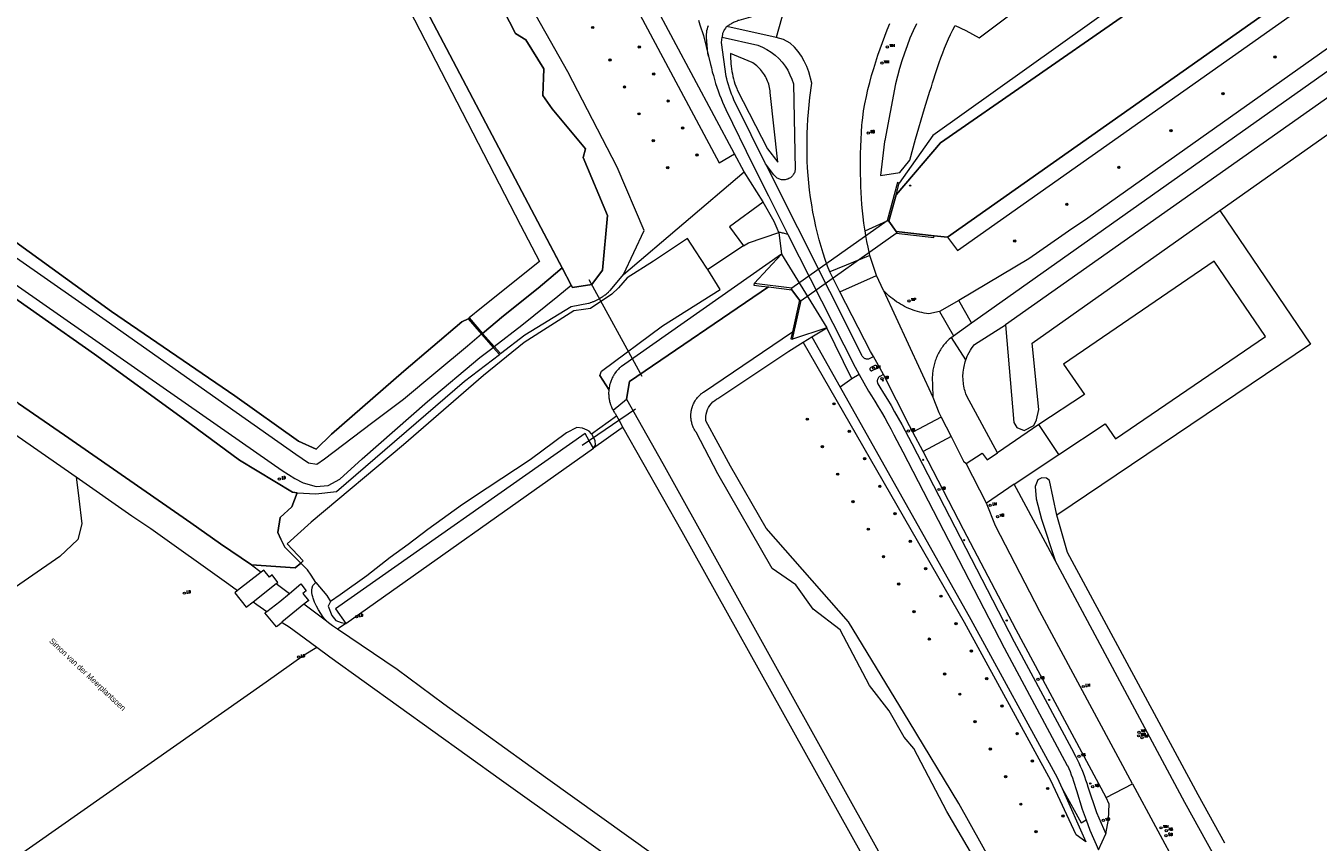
# Model space of a CAD drawing. Header units: metres. Extents: x 138165 to 154469, y 480134 to 494189.
# Tile 861 of 1056: x 148350 to 148634, y 486136 to 486315. Entities that reach past the tile are written whole.
import ezdxf

# ---------------------------------------------------------------- set-up
doc = ezdxf.new("R2010")
doc.units = ezdxf.units.M
doc.header["$LTSCALE"] = 0.001
doc.header["$MEASUREMENT"] = 0
for name, color, linetype, lineweight in [('TOP-L-duiker', 7, 'Continuous', 0), ('TOP-L-topo objecten punt', 7, 'Continuous', 0), ('TOP-L-topo objecten vlak', 7, 'Continuous', 0), ('TOP-L-water beschoeiing', 7, 'Continuous', 0), ('TOP-T-topo huisnummering naamgeving', 7, 'Continuous', 0)]:
    doc.layers.add(name, color=color, linetype=linetype, lineweight=lineweight)
doc.styles.add('Style-INTL_ISO', font='INTL_ISO.shx')
doc.styles.add('Style-STANDARD', font='STANDARD.shx')

# ---------------------------------------------------------------- blocks, each defined once
blk = doc.blocks.new('24')
at = {"layer": 'TOP-L-topo objecten punt', "color": 7, "linetype": 'Continuous', "lineweight": 0}
for radius in [0.025, 0.0182, 0.0115, 0.005]:
    blk.add_circle((0, 0), radius, dxfattribs=at)
blk = doc.blocks.new('73')
at = {"layer": 'TOP-L-topo objecten punt', "color": 7, "linetype": 'Continuous', "lineweight": 0}
blk.add_circle((0, 0), 0.025, dxfattribs=at)
at = {"layer": 'TOP-L-topo objecten punt', "color": 7, "linetype": 'Continuous', "lineweight": 0, "style": 'Style-STANDARD'}
blk.add_text('WP', height=0.06, dxfattribs=at).set_placement((0.0483, 0))
blk = doc.blocks.new('121')
at = {"layer": 'TOP-L-topo objecten punt', "color": 7, "linetype": 'Continuous', "lineweight": 0}
blk.add_circle((0, 0), 0.025, dxfattribs=at)
at = {"layer": 'TOP-L-topo objecten punt', "color": 7, "linetype": 'Continuous', "lineweight": 0, "style": 'Style-STANDARD'}
blk.add_text('LD', height=0.06, dxfattribs=at).set_placement((0.0483, 0))
blk = doc.blocks.new('10')
at = {"layer": 'TOP-L-topo objecten punt', "linetype": 'Continuous', "lineweight": 0}
blk.add_circle((0, 0), 0.0125, dxfattribs=at)
blk = doc.blocks.new('16')
at = {"layer": 'TOP-L-topo objecten punt', "color": 7, "linetype": 'Continuous', "lineweight": 0}
blk.add_circle((0, 0), 0.025, dxfattribs=at)
at = {"layer": 'TOP-L-topo objecten punt', "color": 7, "linetype": 'Continuous', "lineweight": 0, "style": 'Style-STANDARD'}
blk.add_text('LM', height=0.06, dxfattribs=at).set_placement((0.0483, 0))
blk = doc.blocks.new('14')
at = {"layer": 'TOP-L-topo objecten punt', "color": 7, "linetype": 'Continuous', "lineweight": 0}
blk.add_circle((0, 0), 0.025, dxfattribs=at)
at = {"layer": 'TOP-L-topo objecten punt', "color": 7, "linetype": 'Continuous', "lineweight": 0, "style": 'Style-STANDARD'}
blk.add_text('VB', height=0.06, dxfattribs=at).set_placement((0.0483, 0))
blk = doc.blocks.new('302')
at = {"layer": 'TOP-L-topo objecten punt', "color": 7, "linetype": 'Continuous', "lineweight": 0}
blk.add_circle((0, 0), 0.025, dxfattribs=at)
at = {"layer": 'TOP-L-topo objecten punt', "color": 7, "linetype": 'Continuous', "lineweight": 0, "style": 'Style-STANDARD'}
blk.add_text('WH', height=0.06, dxfattribs=at).set_placement((0.0483, 0))
blk = doc.blocks.new('175')
at = {"layer": 'TOP-L-topo objecten punt', "color": 7, "linetype": 'Continuous', "lineweight": 0}
blk.add_circle((0, 0), 0.025, dxfattribs=at)
at = {"layer": 'TOP-L-topo objecten punt', "color": 7, "linetype": 'Continuous', "lineweight": 0, "style": 'Style-STANDARD'}
blk.add_text('SB', height=0.06, dxfattribs=at).set_placement((0.0483, 0))
blk = doc.blocks.new('11')
at = {"layer": 'TOP-L-topo objecten punt', "color": 7, "linetype": 'Continuous', "lineweight": 0}
blk.add_circle((0, 0), 0.025, dxfattribs=at)
at = {"layer": 'TOP-L-topo objecten punt', "color": 7, "linetype": 'Continuous', "lineweight": 0, "style": 'Style-STANDARD'}
blk.add_text('AB', height=0.06, dxfattribs=at).set_placement((0.0483, 0))

msp = doc.modelspace()

# ---------------------------------------------------------------- linework, layer by layer
at = {"layer": 'TOP-L-duiker', "flags": 128}
for points in [[(148485.38, 486238.44), (148473.73, 486259.65)], [(148483.92, 486231.25), (148472.22, 486223.24)]]:
    msp.add_lwpolyline(points, dxfattribs=at)
at = {"layer": 'TOP-L-topo objecten vlak', "flags": 128}
for points in [[(149224.7, 486764.21), (149220.12, 486763.36), (148872.21, 486521.49), (148549.21, 486291.37), (148541.85, 486280.9)], [(149244.17, 486752.78), (149243.56, 486755.84), (149073.2, 486635.17), (149062.13, 486628.06), (149000, 486584.29), (148880.36, 486500), (148552.46, 486268.99)], [(148552.46, 486268.99), (148554.63, 486266.09), (148886.24, 486500), (149228.62, 486741.5), (149244.17, 486752.78)], [(149223.21, 486713.62), (148565.2, 486249.74)], [(148554.14, 486315.53), (148556.49, 486314.42), (148559.4, 486312.75), (148572.3, 486322.53), (148606.83, 486347.08), (148691.71, 486408.45), (148910.37, 486562.41), (148970.62, 486603.96)], [(148612.28, 486274.84), (148931.21, 486500), (149007.37, 486553.76)], [(148952.18, 486534.45), (148947.42, 486530.9), (148938.76, 486525.73), (148927.82, 486518.12), (148923.54, 486514.14), (148903.54, 486500), (148747.55, 486389.55), (148744.6, 486388.2), (148728.28, 486376.8), (148726.38, 486374.53), (148583.29, 486273.18), (148579.06, 486270.35), (148577.55, 486269.32), (148570.33, 486264.28), (148554.9, 486255.13)], [(148557.7, 486250.19), (148559.69, 486251.63), (148727.07, 486370.04), (148731.45, 486371.79), (148748.35, 486383.69), (148750.94, 486386.73), (148910.7, 486500), (148924.91, 486510.12), (148930.13, 486512.95), (148943.42, 486522.13), (148949.31, 486527.33), (148954.49, 486530.99)], [(148481.26, 486260.83), (148485.8, 486270.47), (148479.86, 486284.42), (148469.02, 486305.33), (148459.28, 486322.73), (148444.29, 486348.27), (148429.43, 486374.28), (148407.23, 486416.21), (148399.25, 486432.3), (148392.52, 486441.66), (148383.5, 486453.15), (148379.3, 486465.99), (148376.06, 486491.07), (148371.45, 486506.42), (148367.67, 486510.19)], [(148339.34, 486505.58), (148339.58, 486505.08), (148401.62, 486387.93), (148401.49, 486387.36), (148401.77, 486386.87), (148402.3, 486386.62), (148461.11, 486275), (148467.82, 486262.28)], [(148848.61, 486499.34), (148774.25, 486446.76), (148745.42, 486428.01), (148716, 486406.48), (148692.28, 486388.32), (148681.45, 486382.17), (148668.72, 486372.5), (148640.76, 486352.14), (148615.87, 486333.25), (148610.46, 486331.05), (148550.88, 486289.75), (148541.16, 486278.34), (148539.57, 486272.55), (148541.2, 486270.26), (148549.49, 486269.32), (148552.46, 486268.99), (148880.36, 486500)], [(148541.16, 486278.34), (148550.88, 486289.75), (148610.46, 486331.05), (148615.87, 486333.25), (148640.76, 486352.14), (148668.72, 486372.5), (148681.45, 486382.17), (148692.28, 486388.32), (148716, 486406.48), (148745.42, 486428.01), (148774.25, 486446.76), (148848.61, 486499.34)], [(148340.79, 486499.13), (148341.68, 486496.81), (148344.99, 486490.32), (148400.49, 486384.29), (148458.63, 486271.64), (148462.85, 486263.67), (148450.11, 486253.51), (148447.37, 486251.28)], [(148505.68, 486287.35), (148469.91, 486354.12)], [(148466.96, 486351.49), (148502.28, 486285.33), (148505.68, 486287.35)], [(148274.99, 486317.67), (148281.42, 486313.67), (148300.64, 486298.69), (148314.45, 486288.37), (148319.9, 486287.22), (148323.12, 486286), (148329.2, 486281.58), (148342.67, 486271.57), (148368.82, 486252.71), (148395.88, 486234.15), (148409.88, 486224.2), (148413.77, 486222.45), (148417.14, 486225.8), (148433.07, 486239.6), (148445.75, 486250.45), (148447.15, 486251.09), (148447.37, 486251.28)], [(148454.89, 486318.86), (148457.55, 486313.74), (148459.81, 486312.36), (148463.75, 486305.95), (148463.54, 486300.14), (148465.62, 486297.18), (148472.91, 486288.41), (148472.42, 486286.53), (148477.79, 486273.77), (148476.66, 486261.74), (148474.29, 486258.64), (148470.07, 486258), (148469.82, 486258.47)], [(148467.82, 486262.28), (148469.82, 486258.47), (148470.07, 486258), (148474.29, 486258.64), (148476.66, 486261.74), (148477.79, 486273.77), (148472.42, 486286.53), (148472.91, 486288.41), (148465.62, 486297.18), (148463.54, 486300.14), (148463.75, 486305.95), (148459.81, 486312.36), (148457.55, 486313.74), (148454.89, 486318.86)], [(148516.18, 486319.45), (148510.7, 486317.73), (148506.63, 486316.62), (148506.42, 486316.56), (148506.22, 486316.48), (148506.02, 486316.4), (148505.82, 486316.32), (148505.62, 486316.23), (148505.42, 486316.14), (148505.23, 486316.03), (148505.04, 486315.93), (148504.85, 486315.82), (148504.66, 486315.71), (148504.47, 486315.59), (148504.29, 486315.47), (148504.11, 486315.34), (148504.01, 486315.25)], [(148516.66, 486319.34), (148514.83, 486312.88)], [(148497.72, 486316.64), (148498.06, 486315.63), (148498.86, 486313.31), (148499.95, 486308.79)], [(148499.95, 486308.79), (148499.82, 486309.42), (148499.54, 486312.84), (148499.52, 486313.22), (148499.52, 486313.61), (148499.55, 486313.99), (148499.61, 486314.38), (148499.7, 486314.76), (148499.81, 486315.13), (148499.95, 486315.49)], [(148504.01, 486315.25), (148503.95, 486315.2), (148503.79, 486315.04), (148503.65, 486314.88), (148503.53, 486314.71), (148503.41, 486314.53), (148503.3, 486314.34), (148503.21, 486314.15), (148503.06, 486313.75), (148502.95, 486312.91)], [(148514.83, 486312.88), (148514.78, 486312.89), (148504.01, 486315.25)], [(148534.36, 486270.38), (148534.29, 486270.75), (148534.1, 486272.1), (148533.92, 486273.45), (148533.78, 486274.8), (148533.65, 486276.16), (148533.55, 486277.49), (148533.47, 486278.84), (148533.42, 486280.18), (148533.38, 486281.52), (148533.36, 486282.86), (148533.35, 486284.2), (148533.36, 486285.77), (148533.37, 486287.35), (148533.4, 486288.92), (148533.45, 486290.49), (148533.53, 486292.06), (148533.65, 486293.63), (148533.72, 486294.21), (148533.82, 486295.19), (148534.03, 486296.74), (148534.3, 486298.31), (148534.62, 486299.87), (148534.97, 486301.41), (148535.36, 486302.96), (148535.79, 486304.49), (148536.24, 486306.02), (148536.7, 486307.53), (148537.16, 486308.95), (148537.64, 486310.36), (148538.14, 486311.76), (148538.66, 486313.15), (148539.2, 486314.53), (148539.77, 486315.91)], [(148545.62, 486315.89), (148544.89, 486314.3), (148544.21, 486312.69), (148543.57, 486311.06), (148542.98, 486309.41), (148542.43, 486307.74), (148541.93, 486306.06), (148541.06, 486302.67), (148538.65, 486290.21), (148538.63, 486290), (148537.72, 486282.56), (148541.97, 486283.25), (148544.18, 486285.92), (148544.18, 486285.93), (148545.41, 486290.54), (148547.36, 486297.25), (148547.67, 486298.2), (148547.98, 486299.16), (148548.29, 486300.11), (148548.6, 486301.06), (148548.9, 486302.01), (148549.18, 486302.91), (148549.46, 486303.8), (148549.73, 486304.7), (148550.02, 486305.6), (148550.31, 486306.49), (148550.61, 486307.38), (148551, 486308.42), (148551.4, 486309.46), (148551.81, 486310.49), (148552.23, 486311.52), (148552.68, 486312.54), (148553.14, 486313.55), (148553.63, 486314.54), (148554.14, 486315.53)], [(148512.46, 486285.15), (148506.14, 486297.88), (148505.84, 486298.51), (148505.55, 486299.15), (148505.27, 486299.8), (148505.02, 486300.45), (148504.77, 486301.1), (148504.55, 486301.77), (148504.33, 486302.44), (148504.13, 486303.11), (148503.95, 486303.78), (148503.82, 486304.32), (148502.81, 486311.75), (148502.95, 486312.91)], [(148502.95, 486312.91), (148510.82, 486311.16), (148511.82, 486310.74), (148512.79, 486310.23), (148513.7, 486309.65), (148514.57, 486308.98), (148515.37, 486308.24), (148516.1, 486307.44), (148516.76, 486306.57), (148517.35, 486305.66), (148517.85, 486304.69), (148518.27, 486303.68), (148518.6, 486302.65), (148519.01, 486283.88), (148518.99, 486283.76), (148518.95, 486283.56), (148518.89, 486283.36), (148518.82, 486283.17), (148518.73, 486282.99), (148518.63, 486282.81), (148518.51, 486282.64), (148518.39, 486282.48), (148518.25, 486282.34), (148518.09, 486282.2), (148517.93, 486282.08), (148517.76, 486281.96), (148517.58, 486281.87), (148517.39, 486281.78), (148517.2, 486281.72), (148517.01, 486281.66), (148516.8, 486281.62), (148516.6, 486281.6), (148516.4, 486281.6), (148516.2, 486281.61), (148515.99, 486281.63), (148515.79, 486281.68), (148515.6, 486281.73), (148515.41, 486281.81), (148515.22, 486281.89), (148515.05, 486282), (148514.88, 486282.11), (148514.72, 486282.24), (148514.57, 486282.38), (148514.43, 486282.53), (148514.31, 486282.69), (148512.46, 486285.15)], [(148526.61, 486261.43), (148526.11, 486262.65), (148525.61, 486264.08), (148525.14, 486265.53), (148524.7, 486266.98), (148524.28, 486268.44), (148523.9, 486269.91), (148523.54, 486271.39), (148523.21, 486272.87), (148522.9, 486274.48), (148522.62, 486276.09), (148522.37, 486277.71), (148522.16, 486279.33), (148521.98, 486280.96), (148521.84, 486282.59), (148521.73, 486284.22), (148521.66, 486285.74), (148521.62, 486287.26), (148521.6, 486288.77), (148521.62, 486290.29), (148521.66, 486291.81), (148521.72, 486293.32), (148521.8, 486294.91), (148521.92, 486296.5), (148522.06, 486298.09), (148522.23, 486299.67), (148522.64, 486302.83), (148522, 486305.33), (148521.55, 486306.51), (148521, 486307.65), (148520.36, 486308.74), (148519.63, 486309.77), (148518.81, 486310.73), (148517.91, 486311.62), (148516.44, 486312.4), (148514.83, 486312.88)], [(148513.53, 486300.76), (148513.49, 486301.13), (148513.44, 486301.5), (148513.37, 486301.87), (148513.28, 486302.23), (148513.18, 486302.59), (148513.06, 486302.95), (148512.93, 486303.3), (148512.78, 486303.64), (148512.62, 486303.98), (148512.45, 486304.31), (148512.26, 486304.63), (148512.05, 486304.95), (148511.83, 486305.25), (148511.61, 486305.55), (148511.36, 486305.83), (148511.11, 486306.11), (148510.85, 486306.37), (148510.57, 486306.62), (148510.28, 486306.86), (148509.98, 486307.09), (148509.68, 486307.31), (148509.53, 486307.4), (148504.82, 486309.33), (148504.81, 486308.77), (148504.82, 486308.21), (148504.85, 486307.64), (148504.89, 486307.09), (148504.94, 486306.53), (148505.01, 486305.97), (148505.1, 486305.41), (148505.2, 486304.86), (148505.32, 486304.32), (148505.45, 486303.77), (148505.61, 486303.23), (148505.77, 486302.69), (148505.95, 486302.16), (148506.15, 486301.64), (148506.26, 486301.35), (148512.88, 486288.39), (148515.19, 486285.52), (148513.53, 486300.76)], [(148499.95, 486308.79), (148500.4, 486306.96), (148500.58, 486306.19), (148500.79, 486305.34), (148501.02, 486304.48), (148501.26, 486303.64), (148501.52, 486302.79), (148501.79, 486301.96), (148502.08, 486301.12), (148502.39, 486300.3), (148502.7, 486299.47), (148503.04, 486298.66), (148503.39, 486297.85), (148503.75, 486297.05), (148509.69, 486284.92), (148513.14, 486278.08), (148517.4, 486269.64)], [(148399.54, 486197.11), (148392.75, 486201.66), (148386.26, 486206.29), (148358.53, 486225.55), (148348.43, 486232.52), (148343.89, 486235.69), (148310.49, 486258.72), (148293.63, 486270.78), (148280.3, 486280.07), (148268.77, 486288.31), (148258.24, 486295.67), (148254.39, 486290.79), (148257.8, 486288.41), (148271.87, 486278.52), (148277.29, 486274.85), (148292.94, 486263.75)], [(148507.79, 486283.4), (148505.68, 486287.35)], [(148512.46, 486285.15), (148533.58, 486243.18), (148533.59, 486243.14), (148533.66, 486243.01), (148533.73, 486242.88), (148533.83, 486242.76), (148533.93, 486242.66), (148534.04, 486242.56), (148534.17, 486242.48), (148534.3, 486242.41), (148534.44, 486242.36), (148534.58, 486242.32), (148534.73, 486242.29), (148534.88, 486242.29), (148535.03, 486242.29), (148535.17, 486242.32), (148535.32, 486242.36), (148536.16, 486242.85)], [(148481.26, 486260.83), (148507.79, 486283.4)], [(148511.98, 486276.74), (148511.99, 486276.74), (148511.98, 486276.75), (148507.79, 486283.4)], [(148541.85, 486280.9), (148541.5, 486281), (148539.21, 486272.6)], [(148541.16, 486278.34), (148541.85, 486280.9)], [(148539.57, 486272.55), (148541.16, 486278.34)], [(148511.98, 486276.74), (148504.56, 486271.3), (148507.61, 486267.1)], [(148515.38, 486270.04), (148515.05, 486270.93), (148514.38, 486272.46), (148511.98, 486276.74)], [(148327.47, 486272.76), (148370.74, 486242.62), (148406.28, 486217.76), (148409.11, 486216.05), (148410.89, 486215.1), (148413.8, 486214.26), (148416.42, 486214.49), (148418.95, 486215.9), (148423.87, 486220.36), (148438.23, 486232.97), (148449.74, 486242.58), (148452.64, 486244.83)], [(148518.29, 486257.8), (148518.12, 486257.67), (148518.26, 486257.47), (148519.91, 486255.15), (148520.06, 486254.95), (148520.27, 486255.11), (148541.2, 486269.88), (148541.36, 486270.02), (148541.2, 486270.26), (148539.57, 486272.55), (148539.45, 486272.75), (148539.21, 486272.6), (148518.29, 486257.8)], [(148534.36, 486270.38), (148539.21, 486272.6)], [(148539.21, 486272.6), (148539.45, 486272.75), (148539.57, 486272.55)], [(148541.2, 486270.26), (148539.57, 486272.55)], [(148565.2, 486249.74), (148566.99, 486228.35), (148567.71, 486227.21), (148569.31, 486226.57), (148571.39, 486227.64), (148572.03, 486228.92), (148572.51, 486231.15), (148571.07, 486245.74), (148612.28, 486274.84)], [(148612.28, 486274.84), (148632.17, 486245.55), (148576.49, 486207.98)], [(148447.15, 486251.09), (148445.75, 486250.45), (148433.07, 486239.6), (148417.14, 486225.8), (148413.77, 486222.45), (148409.88, 486224.2), (148395.88, 486234.15), (148368.82, 486252.71), (148342.67, 486271.57)], [(148507.61, 486267.1), (148508.71, 486267.78), (148515.38, 486270.04)], [(148515.38, 486270.04), (148515.98, 486265.3)], [(148517.4, 486269.64), (148516.45, 486269.89), (148516.23, 486269.92), (148515.98, 486269.97), (148515.76, 486270.01), (148515.53, 486270.03), (148515.38, 486270.04)], [(148517.4, 486269.64), (148532.14, 486240.45), (148533.02, 486238.89)], [(148535.4, 486265), (148535.02, 486266.8), (148534.76, 486268.1), (148534.52, 486269.41), (148534.36, 486270.38)], [(148549.49, 486269.32), (148541.2, 486270.26)], [(148541.2, 486270.26), (148541.36, 486270.02), (148541.2, 486269.88), (148549.47, 486268.95), (148549.49, 486269.32)], [(148552.46, 486268.99), (148549.49, 486269.32)], [(148450.11, 486247.71), (148446.99, 486245.07), (148440.07, 486239.33), (148432.99, 486233.35), (148425.95, 486228.1), (148415.64, 486220.27), (148413.95, 486219.07), (148412.08, 486219.4), (148409.28, 486221.3), (148394.25, 486231.93), (148367.65, 486250.62), (148341.81, 486268.65)], [(148499.77, 486261.92), (148499.61, 486262.18), (148497.12, 486266.03), (148495.36, 486268.75), (148487.87, 486263.77), (148482.12, 486260.12), (148480.21, 486257.93), (148478.75, 486256.47), (148474.05, 486253.37), (148472.51, 486253.11), (148470.38, 486252.85), (148459.48, 486245.89), (148450.52, 486238.67), (148432.99, 486223.39), (148412.67, 486206.43), (148407.42, 486201.72), (148410.93, 486197.94), (148410.38, 486197.47)], [(148507.61, 486267.1), (148499.77, 486261.92)], [(148292.94, 486263.75), (148302.68, 486256.84), (148331.54, 486236.89), (148346.64, 486226.39), (148361.07, 486216.36)], [(148515.98, 486265.3), (148480.81, 486240.64), (148480.71, 486240.56), (148480.53, 486240.4), (148480.44, 486240.31), (148480.35, 486240.23), (148480.17, 486240.05), (148480.09, 486239.97), (148480.01, 486239.87), (148479.92, 486239.78), (148479.76, 486239.59), (148479.68, 486239.5), (148479.53, 486239.3), (148479.46, 486239.2), (148479.32, 486239), (148479.25, 486238.9), (148479.18, 486238.79), (148479.06, 486238.58), (148479, 486238.47), (148478.94, 486238.36), (148478.82, 486238.15), (148478.77, 486238.03), (148478.72, 486237.92), (148478.62, 486237.7), (148478.57, 486237.58), (148478.48, 486237.35), (148478.4, 486237.12), (148478.33, 486236.88), (148478.29, 486236.76), (148478.23, 486236.52), (148478.2, 486236.4), (148478.18, 486236.28), (148478.13, 486236.04), (148478.1, 486235.79), (148478.07, 486235.55)], [(148509.96, 486258.86), (148515.98, 486265.3)], [(148515.98, 486265.3), (148525.92, 486249.14)], [(148535.4, 486265), (148526.61, 486261.43)], [(148536.87, 486260.58), (148535.4, 486265)], [(148576.91, 486221.32), (148587.05, 486228.04), (148589.38, 486224.71), (148622.31, 486247.24), (148611, 486263.73), (148577.89, 486241.15), (148582.54, 486234.49), (148572.5, 486227.89)], [(148447.37, 486251.28), (148450.34, 486247.9), (148454.92, 486251.77), (148462.57, 486257.79), (148464.45, 486259.42), (148464.89, 486259.8), (148467.82, 486262.28)], [(148469.82, 486258.47), (148467.82, 486262.28), (148464.89, 486259.8), (148464.45, 486259.42), (148462.57, 486257.79), (148454.92, 486251.77), (148450.34, 486247.9)], [(148454.24, 486243.46), (148459.58, 486247.55), (148469.79, 486253.77), (148473.6, 486254.51), (148473.74, 486254.55), (148473.93, 486254.61), (148474.07, 486254.66), (148474.34, 486254.76), (148474.62, 486254.86), (148474.76, 486254.92), (148474.9, 486254.98), (148475.06, 486255.05), (148475.23, 486255.13), (148475.51, 486255.27), (148475.66, 486255.34), (148475.81, 486255.42), (148475.96, 486255.51), (148476.08, 486255.58), (148476.23, 486255.67), (148476.46, 486255.81), (148476.64, 486255.93), (148476.79, 486256.03), (148476.96, 486256.16), (148477.11, 486256.27), (148477.24, 486256.37), (148477.44, 486256.52), (148477.67, 486256.71), (148477.8, 486256.82), (148477.96, 486256.97), (148478.07, 486257.07), (148478.21, 486257.21), (148478.32, 486257.32), (148478.4, 486257.4), (148481.26, 486260.83)], [(148476.08, 486238.62), (148476.48, 486239.59), (148489.84, 486249.56), (148502.51, 486257.54), (148499.77, 486261.92)], [(148528.8, 486257.04), (148526.61, 486261.43)], [(148340.84, 486260.34), (148365.1, 486243.35), (148384.66, 486229.13), (148396.95, 486220.05), (148408.59, 486213), (148409.62, 486212.92)], [(148348.43, 486232.52), (148358.53, 486225.55), (148386.26, 486206.29), (148392.75, 486201.66), (148399.54, 486197.11), (148409.14, 486196.44), (148410.38, 486197.47), (148406.91, 486200.92), (148406.05, 486202.7), (148405.35, 486204.16), (148405.9, 486207.48), (148408.41, 486209.8), (148409.62, 486212.92), (148408.59, 486213), (148396.95, 486220.05), (148384.66, 486229.13), (148365.1, 486243.35), (148340.84, 486260.34)], [(148452.88, 486245.01), (148458.95, 486249.72), (148466.86, 486256.09), (148469.82, 486258.47)], [(148513.16, 486258.15), (148482.57, 486237.34), (148481.93, 486233.43)], [(148509.96, 486258.86), (148509.93, 486258.48), (148511.62, 486258.28), (148513.16, 486258.15)], [(148518.26, 486257.47), (148518.12, 486257.67), (148518.29, 486257.8), (148509.96, 486258.86)], [(148513.16, 486258.15), (148518.26, 486257.47)], [(148528.8, 486257.04), (148536.87, 486260.58)], [(148538.38, 486257.33), (148536.87, 486260.58)], [(148519.91, 486255.15), (148518.26, 486257.47)], [(148519.91, 486255.15), (148518.38, 486248.23)], [(148518.38, 486246.62), (148520.28, 486255.11), (148520.06, 486254.95), (148519.91, 486255.15)], [(148536.16, 486242.85), (148535.53, 486243.95), (148528.8, 486257.04)], [(148538.38, 486257.33), (148549.25, 486233.91)], [(148550.71, 486252.71), (148548.34, 486252.19), (148547.83, 486252.26), (148547.33, 486252.35), (148546.83, 486252.45), (148546.34, 486252.57), (148545.85, 486252.7), (148545.36, 486252.85), (148544.88, 486253.02), (148544.4, 486253.19), (148543.93, 486253.39), (148543.47, 486253.6), (148543.01, 486253.82), (148542.56, 486254.06), (148542.12, 486254.31), (148541.68, 486254.58), (148541.26, 486254.85), (148540.84, 486255.15), (148540.43, 486255.45), (148540.03, 486255.77), (148539.64, 486256.1), (148539.27, 486256.44), (148538.9, 486256.79), (148538.55, 486257.16), (148538.38, 486257.33)], [(148554.9, 486255.13), (148550.71, 486252.71)], [(148557.7, 486250.19), (148554.9, 486255.13)], [(148550.71, 486252.71), (148553.77, 486247.34)], [(148450.34, 486247.9), (148447.37, 486251.28), (148447.15, 486251.09)], [(148447.15, 486251.09), (148450.11, 486247.71)], [(148553.77, 486247.34), (148557.7, 486250.19)], [(148556.5, 486242.12), (148556.63, 486242.47), (148556.79, 486242.86), (148556.94, 486243.18), (148557.18, 486243.66), (148557.49, 486244.2), (148557.71, 486244.54), (148557.89, 486244.81), (148558.15, 486245.16), (148558.36, 486245.43), (148565.2, 486249.74)], [(148450.11, 486247.71), (148452.64, 486244.83)], [(148452.88, 486245.01), (148450.34, 486247.9)], [(148557.98, 486133.19), (148552.31, 486142.94), (148545.03, 486156.77), (148542.94, 486159.23), (148539.61, 486165.03), (148535.29, 486170.59), (148528.87, 486182.81), (148522.95, 486187.37), (148519.13, 486192.68), (148513.95, 486196.26), (148501.97, 486217.07), (148497.23, 486226.17), (148497.17, 486226.26), (148497.04, 486226.45), (148496.93, 486226.64), (148496.82, 486226.84), (148496.72, 486227.04), (148496.67, 486227.14), (148496.62, 486227.24), (148496.58, 486227.34), (148496.53, 486227.45), (148496.49, 486227.55), (148496.45, 486227.66), (148496.38, 486227.87), (148496.35, 486227.98), (148496.32, 486228.08), (148496.29, 486228.19), (148496.26, 486228.3), (148496.21, 486228.52), (148496.17, 486228.74), (148496.14, 486228.96), (148496.12, 486229.07), (148496.11, 486229.18), (148496.1, 486229.3), (148496.09, 486229.41), (148496.08, 486229.63), (148496.08, 486229.86), (148496.08, 486230.08), (148496.09, 486230.19), (148496.1, 486230.31), (148496.11, 486230.42), (148496.14, 486230.64), (148496.17, 486230.86), (148496.19, 486230.97), (148496.23, 486231.19), (148496.26, 486231.3), (148496.29, 486231.41), (148496.35, 486231.62), (148496.42, 486231.84), (148496.46, 486231.94), (148496.5, 486232.05), (148496.58, 486232.26), (148496.67, 486232.46), (148496.77, 486232.66), (148496.82, 486232.76), (148496.88, 486232.86), (148496.99, 486233.06), (148497.11, 486233.24), (148497.17, 486233.34), (148497.23, 486233.43), (148497.37, 486233.61), (148497.51, 486233.79), (148497.58, 486233.87), (148497.65, 486233.96), (148497.73, 486234.04), (148497.8, 486234.12), (148497.88, 486234.2), (148497.96, 486234.28), (148498.04, 486234.36), (148498.21, 486234.51), (148498.29, 486234.59), (148498.38, 486234.66), (148498.46, 486234.73), (148498.55, 486234.8), (148498.64, 486234.86), (148498.73, 486234.93), (148498.83, 486234.99), (148518.38, 486248.23)], [(148518.38, 486248.23), (148518.06, 486246.7), (148518.38, 486246.62)], [(148525.92, 486249.14), (148518.38, 486246.62)], [(148520.77, 486245.99), (148522.65, 486247.15)], [(148522.65, 486247.15), (148525.92, 486249.14)], [(148522.65, 486247.15), (148528.84, 486236.12)], [(148531.41, 486237.95), (148525.92, 486249.14)], [(148553.31, 486246.98), (148552.8, 486246.62), (148552.58, 486246.41), (148552.38, 486246.2), (148552.17, 486245.98), (148551.98, 486245.75), (148551.78, 486245.52), (148551.6, 486245.29), (148551.42, 486245.05), (148551.24, 486244.8), (148551.08, 486244.55), (148550.92, 486244.3), (148550.76, 486244.04), (148550.61, 486243.78), (148550.47, 486243.52), (148550.34, 486243.25), (148550.21, 486242.98), (148550.08, 486242.71), (148549.97, 486242.43), (148549.86, 486242.15), (148549.76, 486241.87), (148549.67, 486241.59), (148549.58, 486241.3), (148549.5, 486241.01), (148549.43, 486240.72), (148549.36, 486240.43), (148549.3, 486240.13), (148549.25, 486239.84), (148549.21, 486239.54), (148549.17, 486239.24), (148549.14, 486238.95), (148549.12, 486238.65), (148549.11, 486238.35), (148549.1, 486238.05), (148549.1, 486237.75), (148549.11, 486237.45), (148549.13, 486237.15), (148549.15, 486236.85), (148549.17, 486236.51), (148549.25, 486233.91)], [(148553.31, 486246.98), (148553.77, 486247.34)], [(148556.5, 486242.12), (148553.31, 486246.98)], [(148452.64, 486244.83), (148454.01, 486243.26)], [(148454.24, 486243.46), (148452.88, 486245.01)], [(148567.49, 486117.04), (148569.5, 486118.54), (148554.9, 486144.67), (148544.05, 486162.69), (148530.73, 486184.53), (148512.59, 486205.15), (148504.78, 486218.76), (148499.4, 486228.66), (148499.36, 486229.17), (148499.38, 486229.68), (148499.45, 486230.19), (148499.58, 486230.68), (148499.76, 486231.16), (148499.98, 486231.62), (148500.25, 486232.06), (148500.57, 486232.46), (148500.92, 486232.83), (148501.32, 486233.15), (148501.74, 486233.44), (148502.01, 486233.59), (148517.58, 486244), (148520.77, 486245.99)], [(148577.62, 486148), (148582.86, 486136.29), (148580.69, 486137.76), (148575.17, 486149.72), (148556.18, 486184.38), (148520.77, 486245.99)], [(148409.62, 486212.92), (148413.73, 486212.64), (148418.22, 486213.14), (148446.35, 486237.39), (148454.01, 486243.26)], [(148454.01, 486243.26), (148454.24, 486243.46)], [(148538.36, 486238.84), (148536.16, 486242.85)], [(148563.4, 486221.64), (148556.69, 486234.14), (148556.49, 486234.65), (148556.4, 486234.93), (148556.3, 486235.24), (148556.2, 486235.6), (148556.13, 486235.89), (148556.03, 486236.37), (148555.98, 486236.69), (148555.94, 486236.96), (148555.88, 486237.52), (148555.85, 486238.69), (148555.87, 486239.05), (148555.9, 486239.41), (148555.95, 486239.85), (148556.01, 486240.28), (148556.08, 486240.65), (148556.16, 486240.99), (148556.23, 486241.29), (148556.35, 486241.67), (148556.5, 486242.12)], [(148476.08, 486238.62), (148478.07, 486235.55)], [(148478.05, 486235.43), (148478.07, 486235.55), (148476.08, 486238.62)], [(148533.02, 486238.89), (148531.41, 486237.95)], [(148533.02, 486238.89), (148535.1, 486235.24), (148535.76, 486234.21), (148536.5, 486233.01), (148537.24, 486231.8), (148537.95, 486230.59), (148538.66, 486229.36), (148539.35, 486228.13), (148540.03, 486226.9), (148540.69, 486225.65), (148541.34, 486224.4), (148541.98, 486223.13), (148542.6, 486221.86), (148564.91, 486178.86), (148578.75, 486153.05), (148578.77, 486153.02), (148579.07, 486152.35), (148579.36, 486151.67), (148579.63, 486150.99), (148579.88, 486150.3), (148580.12, 486149.61), (148580.35, 486148.91), (148580.56, 486148.21), (148580.76, 486147.5), (148582.05, 486143.42), (148582.89, 486141.05)], [(148535.93, 486239.72), (148536.85, 486240.15), (148536.92, 486240.2), (148536.97, 486240.25), (148537.01, 486240.32), (148537.04, 486240.39), (148537.05, 486240.47), (148537.05, 486240.55), (148537.02, 486240.62), (148536.99, 486240.69), (148536.94, 486240.75), (148536.88, 486240.8), (148536.81, 486240.84), (148536.74, 486240.86), (148536.66, 486240.87), (148536.58, 486240.86), (148536.52, 486240.84), (148535.61, 486240.39), (148535.54, 486240.35), (148535.48, 486240.29), (148535.44, 486240.23), (148535.41, 486240.16), (148535.4, 486240.08), (148535.4, 486240.01), (148535.42, 486239.93), (148535.45, 486239.86), (148535.49, 486239.8), (148535.55, 486239.75), (148535.62, 486239.71), (148535.69, 486239.69), (148535.77, 486239.68), (148535.85, 486239.69), (148535.92, 486239.71), (148535.93, 486239.72)], [(148538.36, 486238.84), (148537.6, 486238.46), (148537.49, 486238.39), (148537.39, 486238.29), (148537.29, 486238.18), (148537.21, 486238.06), (148537.14, 486237.94), (148537.08, 486237.8), (148537.05, 486237.67), (148537.02, 486237.52), (148537.01, 486237.38), (148537.02, 486237.24), (148537.04, 486237.09), (148537.08, 486236.96), (148537.14, 486236.82), (148537.59, 486236.1), (148538.42, 486234.75), (148539.24, 486233.39), (148540.05, 486232.03), (148540.84, 486230.66), (148541.61, 486229.28), (148542.38, 486227.89), (148543.12, 486226.49), (148543.86, 486225.09), (148544.58, 486223.68), (148567.08, 486180.18), (148580.17, 486155.83), (148580.22, 486155.74), (148580.59, 486155.03), (148580.95, 486154.31), (148581.29, 486153.59), (148581.62, 486152.86), (148581.94, 486152.12), (148582.23, 486151.38), (148582.52, 486150.63), (148582.79, 486149.87), (148583.04, 486149.11), (148583.28, 486148.35), (148585.17, 486142.72), (148587.24, 486137.98)], [(148544.83, 486226.2), (148544.1, 486227.62), (148538.36, 486238.84)], [(148478.05, 486235.43), (148478.03, 486235.18), (148478.02, 486234.93), (148478.02, 486234.81), (148478.02, 486234.56), (148478.03, 486234.44), (148478.03, 486234.32), (148478.05, 486234.07), (148478.08, 486233.82), (148478.09, 486233.7), (148478.11, 486233.58), (148478.15, 486233.33), (148478.18, 486233.21), (148478.23, 486232.97), (148478.29, 486232.73), (148478.32, 486232.61), (148478.36, 486232.49), (148478.44, 486232.26), (148478.48, 486232.14), (148478.52, 486232.03), (148478.61, 486231.8), (148478.71, 486231.57), (148478.82, 486231.35), (148478.87, 486231.24), (148478.99, 486231.02), (148479, 486231)], [(148478.07, 486235.55), (148478.05, 486235.43)], [(148531.41, 486237.95), (148528.84, 486236.12)], [(148528.84, 486236.12), (148557.54, 486185.04), (148576.56, 486150.37), (148577.62, 486148)], [(148479, 486231), (148481.93, 486233.43)], [(148481.93, 486233.43), (148489.9, 486219.35), (148551.08, 486109.39), (148552.87, 486106.17)], [(148549.25, 486233.91), (148550.52, 486230.55), (148551.03, 486229.52)], [(148474.25, 486225.82), (148479.74, 486229.78)], [(148479, 486231), (148479.05, 486230.91), (148479.11, 486230.81), (148479.24, 486230.6), (148479.31, 486230.49), (148479.38, 486230.39), (148479.43, 486230.32), (148479.74, 486229.78)], [(148479.74, 486229.78), (148480.3, 486228.77), (148481.16, 486227.26)], [(148474.25, 486225.82), (148473.76, 486226.39), (148473.32, 486226.65), (148472.29, 486227.08), (148471.02, 486227.2), (148468.73, 486226.07), (148460.77, 486220.12), (148451.31, 486213.9), (148445.95, 486210.31), (148438.3, 486204.84), (148433.99, 486201.53), (148430, 486198.68), (148424.89, 486194.67), (148419.02, 486190.52), (148416.95, 486189.03)], [(148481.16, 486227.26), (148480.78, 486226.98), (148474.72, 486222.7)], [(148481.16, 486227.26), (148494.06, 486204.39), (148548.1, 486107.51), (148550.03, 486104.05)], [(148551.03, 486229.52), (148544.83, 486226.2)], [(148551.03, 486229.52), (148553.24, 486225.24)], [(148572.5, 486227.89), (148563.4, 486221.64)], [(148576.91, 486221.32), (148572.5, 486227.89)], [(148474.72, 486222.7), (148473.77, 486224.3), (148472.83, 486225.9), (148418.04, 486187.44), (148420.27, 486184.19)], [(148474.72, 486222.7), (148475.13, 486223.36), (148475.03, 486224.35), (148474.31, 486225.76), (148474.25, 486225.82)], [(148547.07, 486221.94), (148544.83, 486226.2)], [(148553.24, 486225.24), (148547.07, 486221.94)], [(148553.24, 486225.24), (148555.99, 486219.86), (148556.52, 486219.3)], [(148420.27, 486184.19), (148474.72, 486222.7)], [(148587.29, 486145.96), (148567.5, 486182.82), (148555.93, 486204.84), (148547.07, 486221.94)], [(148556.52, 486219.3), (148560.04, 486221.6), (148561.18, 486220.11), (148563.4, 486221.64)], [(148567.1, 486214.75), (148576.91, 486221.32)], [(148561, 486210.65), (148556.52, 486219.3)], [(148361.07, 486216.36), (148361.64, 486211.65), (148362.33, 486206.09), (148361.41, 486202.61), (148357.46, 486198.9), (148209.52, 486096.64), (148202.8, 486095.25), (148198.39, 486096.41), (148193.29, 486100.35), (148189.12, 486107.07), (148167.55, 486139.07), (148163.15, 486140.93), (148159.67, 486140.93), (148152.25, 486136.52), (148144.74, 486129.74)], [(148361.07, 486216.36), (148373.29, 486207.87), (148377.45, 486205.04), (148394.56, 486192.82), (148396.5, 486191.43)], [(148576.49, 486207.98), (148574.85, 486215.61), (148574.17, 486216.09), (148573.19, 486216.21), (148572.32, 486215.72), (148571.72, 486214.24), (148571.91, 486211.6), (148573.06, 486207.07), (148576.07, 486198.04)], [(148409.62, 486212.92), (148408.41, 486209.8), (148405.9, 486207.48), (148405.35, 486204.16), (148406.05, 486202.7), (148406.91, 486200.92), (148410.38, 486197.47)], [(148567.1, 486214.75), (148561, 486210.65)], [(148576.07, 486198.04), (148567.1, 486214.75)], [(148593.07, 486148.98), (148572.73, 486186.85), (148562.99, 486205.67), (148561, 486210.65)], [(148613.33, 486135.98), (148607.5, 486146.59), (148578.83, 486199.79), (148576.49, 486207.98)], [(148410.38, 486197.47), (148409.14, 486196.44), (148399.54, 486197.11)], [(148399.54, 486197.11), (148401.69, 486195.48)], [(148405.01, 486192.98), (148405.33, 486193.23), (148404.13, 486194.87), (148403.5, 486194.38), (148402.27, 486195.94), (148401.69, 486195.48)], [(148413.7, 486193.17), (148412.67, 486194.81), (148411.84, 486195.97), (148410.38, 486197.47)], [(148781.57, 485834.66), (148781.7, 485834.13), (148779.6, 485832.94), (148778.63, 485834.03), (148688.67, 485992.75), (148647.45, 486067.34), (148604.61, 486144.88), (148576.07, 486198.04)], [(148401.69, 486195.48), (148396.5, 486191.43)], [(148399.93, 486188.98), (148405.01, 486192.98)], [(148405.01, 486192.98), (148407.9, 486190.81)], [(148407.9, 486190.81), (148410.39, 486192.9), (148411.58, 486191.39), (148410.83, 486190.78), (148412.06, 486189.21), (148412.07, 486189.2), (148411.76, 486188.96), (148411.27, 486188.58), (148411.08, 486188.42)], [(148416.46, 486184.36), (148416.06, 486184.75), (148415.68, 486185.16), (148415.33, 486185.6), (148414.78, 486186.37), (148414.27, 486187.18), (148413.83, 486188.02), (148413.44, 486188.89), (148413.12, 486189.79), (148413.04, 486190.02), (148412.91, 486190.51), (148412.84, 486191.02), (148412.84, 486191.54), (148412.9, 486192.05), (148413.02, 486192.55), (148413.7, 486193.17)], [(148413.7, 486193.17), (148416.09, 486190.31), (148416.95, 486189.03)], [(148396.5, 486191.43), (148395.9, 486190.96), (148398.41, 486187.78), (148399.93, 486188.98)], [(148402.94, 486186.83), (148405.8, 486189.05), (148407.9, 486190.81)], [(148399.93, 486188.98), (148400.75, 486188.4), (148402.94, 486186.83)], [(148411.08, 486188.42), (148406.27, 486184.45), (148406.29, 486184.44)], [(148416.46, 486184.36), (148416.07, 486184.67), (148411.09, 486188.41), (148411.08, 486188.42)], [(148416.95, 486189.03), (148416.45, 486188.03), (148417.21, 486185.96), (148418.09, 486184.86), (148419.25, 486184.42), (148420.27, 486184.19)], [(148406.29, 486184.44), (148405.05, 486183.45), (148402.53, 486186.52), (148402.94, 486186.83)], [(148406.29, 486184.44), (148407.82, 486183.48), (148410.05, 486181.84), (148413.92, 486179.01)], [(148418.48, 486182.93), (148417.34, 486183.7), (148416.46, 486184.36)], [(148420.27, 486184.19), (148418.89, 486183.22), (148418.48, 486182.93)], [(148541.29, 486095.95), (148535.87, 486099.75), (148523.47, 486108.64), (148509.53, 486118.21), (148494.33, 486128.81), (148464.18, 486150.36), (148441.84, 486166.47), (148431.56, 486174.09), (148418.48, 486182.93)], [(148273.57, 485960.22), (148254.13, 485978.34), (148223.96, 486007.18), (148222.11, 486009.56), (148221.98, 486011.15), (148224.89, 486019.88), (148226.21, 486026.36), (148226.08, 486029.93), (148224.89, 486033.64), (148219.47, 486042.9), (148220.26, 486043.83), (148270.8, 486078.88), (148402.82, 486171.35), (148411.16, 486177.31), (148413.92, 486179.01)], [(148413.92, 486179.01), (148416.81, 486176.89), (148454.48, 486149.77), (148515.34, 486106.42), (148517.63, 486104.97), (148532.78, 486094.07), (148536.53, 486090.87), (148536.61, 486090.95)], [(148577.62, 486148), (148581.8, 486140.46), (148582.89, 486141.05)], [(148587.29, 486145.96), (148593.07, 486148.98)], [(148593.07, 486148.98), (148608.22, 486120.86)], [(148587.24, 486137.98), (148587.79, 486141.19), (148587.98, 486144.56), (148587.29, 486145.96)], [(148582.89, 486141.05), (148583.68, 486138.85), (148585.64, 486134.48)], [(148585.64, 486134.48), (148587.24, 486137.98)]]:
    msp.add_lwpolyline(points, dxfattribs=at)
at = {"layer": 'TOP-L-water beschoeiing', "flags": 128}
for points in [[(148461.11, 486275), (148402.3, 486386.62), (148401.77, 486386.87), (148401.49, 486387.36), (148401.62, 486387.93), (148339.58, 486505.08), (148337.93, 486508.61), (148262.13, 486652.49), (148187.34, 486795.66)], [(148880.36, 486500), (148552.46, 486268.99), (148549.49, 486269.32)], [(148477.79, 486273.77), (148476.66, 486261.74), (148474.29, 486258.64), (148470.07, 486258), (148461.11, 486275)], [(148481.93, 486233.43), (148482.57, 486237.34), (148513.16, 486258.15)], [(148513.95, 486196.26), (148501.97, 486217.07), (148497.23, 486226.17), (148497.17, 486226.26), (148497.04, 486226.45), (148496.93, 486226.64), (148496.82, 486226.84), (148496.72, 486227.04), (148496.67, 486227.14), (148496.62, 486227.24), (148496.58, 486227.34), (148496.53, 486227.45), (148496.49, 486227.55), (148496.45, 486227.66), (148496.38, 486227.87), (148496.35, 486227.98), (148496.32, 486228.08), (148496.29, 486228.19), (148496.26, 486228.3), (148496.21, 486228.52), (148496.17, 486228.74), (148496.14, 486228.96), (148496.12, 486229.07), (148496.11, 486229.18), (148496.1, 486229.3), (148496.09, 486229.41), (148496.08, 486229.63), (148496.08, 486229.86), (148496.08, 486230.08), (148496.09, 486230.19), (148496.1, 486230.31), (148496.11, 486230.42), (148496.14, 486230.64), (148496.17, 486230.86), (148496.19, 486230.97), (148496.23, 486231.19), (148496.26, 486231.3), (148496.29, 486231.41), (148496.35, 486231.62), (148496.42, 486231.84), (148496.46, 486231.94), (148496.5, 486232.05), (148496.58, 486232.26), (148496.67, 486232.46), (148496.77, 486232.66), (148496.82, 486232.76), (148496.88, 486232.86), (148496.99, 486233.06), (148497.11, 486233.24), (148497.17, 486233.34), (148497.23, 486233.43), (148497.37, 486233.61), (148497.51, 486233.79), (148497.58, 486233.87), (148497.65, 486233.96), (148497.73, 486234.04), (148497.8, 486234.12), (148497.88, 486234.2), (148497.96, 486234.28), (148498.04, 486234.36), (148498.21, 486234.51), (148498.29, 486234.59), (148498.38, 486234.66), (148498.46, 486234.73), (148498.55, 486234.8), (148498.64, 486234.86), (148498.73, 486234.93), (148498.83, 486234.99), (148518.38, 486248.23)]]:
    msp.add_lwpolyline(points, dxfattribs=at)

# ---------------------------------------------------------------- block references
at = {"layer": 'TOP-L-topo objecten punt', "xscale": 10, "yscale": 10, "zscale": 10}
for name, p in [('24', (148474.53, 486315.05)), ('24', (148484.75, 486310.76)), ('302', (148539.26, 486310.79)), ('24', (148478.33, 486307.94)), ('302', (148538.04, 486307.24)), ('24', (148624.37, 486308.59)), ('24', (148487.92, 486304.84)), ('24', (148481.5, 486302.02)), ('24', (148612.94, 486300.51)), ('24', (148491.09, 486298.92)), ('24', (148484.66, 486296.1)), ('24', (148494.27, 486293)), ('11', (148535.04, 486291.88)), ('14', (148535.04, 486291.88)), ('24', (148601.51, 486292.42)), ('24', (148487.83, 486290.19)), ('24', (148497.44, 486287.08)), ('24', (148491, 486284.27)), ('24', (148590.08, 486284.33)), ('10', (148544.26, 486280.34)), ('24', (148578.66, 486276.24)), ('24', (148567.23, 486268.16)), ('73', (148543.98, 486255.02)), ('16', (148536.26, 486240.25)), ('14', (148538.08, 486237.93)), ('10', (148538.24, 486237.55)), ('24', (148527.52, 486232.43)), ('24', (148521.63, 486229.06)), ('14', (148543.85, 486226.44)), ('24', (148530.87, 486226.4)), ('24', (148524.98, 486223.02)), ('24', (148534.23, 486220.36)), ('10', (148547.11, 486220.13)), ('121', (148405.7, 486215.91)), ('24', (148528.33, 486216.98)), ('24', (148537.58, 486214.33)), ('14', (148550.58, 486213.61)), ('24', (148531.68, 486210.95)), ('16', (148561.82, 486210.16)), ('24', (148540.93, 486208.3)), ('14', (148563.44, 486207.67)), ('24', (148535.04, 486204.91)), ('24', (148544.28, 486202.26)), ('10', (148556.12, 486202.48)), ('24', (148538.39, 486198.87)), ('24', (148547.64, 486196.23)), ('24', (148541.74, 486192.84)), ('121', (148384.83, 486190.85)), ('24', (148550.99, 486190.2)), ('24', (148545.09, 486186.8)), ('121', (148422.67, 486185.7)), ('24', (148554.34, 486184.16)), ('10', (148565.45, 486184.84)), ('24', (148548.44, 486180.76)), ('121', (148409.92, 486176.82)), ('24', (148557.7, 486178.13)), ('24', (148551.81, 486173.1)), ('24', (148561.05, 486172.1)), ('14', (148572.31, 486171.94)), ('16', (148582.27, 486170.36)), ('24', (148555.15, 486168.68)), ('10', (148574.77, 486167.41)), ('24', (148564.4, 486166.06)), ('24', (148558.5, 486162.65)), ('24', (148567.75, 486160.03)), ('73', (148594.41, 486159.53)), ('73', (148594.49, 486160.3)), ('73', (148595.17, 486159.15)), ('24', (148561.85, 486156.61)), ('24', (148571.11, 486154)), ('14', (148581.33, 486155.05)), ('24', (148565.2, 486150.57)), ('24', (148574.46, 486147.96)), ('10', (148583.81, 486149.07)), ('14', (148584.34, 486148.34)), ('24', (148568.55, 486144.53)), ('24', (148577.81, 486141.93)), ('24', (148571.9, 486138.5)), ('14', (148586.68, 486140.96)), ('302', (148599.35, 486139.33)), ('11', (148600.51, 486138.73)), ('175', (148600.43, 486137.59))]:
    msp.add_blockref(name, p, dxfattribs=at)

# ---------------------------------------------------------------- texts
at = {"layer": 'TOP-T-topo huisnummering naamgeving', "style": 'Style-INTL_ISO'}
msp.add_text('Simon van der Meerplantsoen', height=1.25, rotation=316.7, dxfattribs=at).set_placement((148355.03, 486180.21))

doc.saveas('drawing.dxf')
